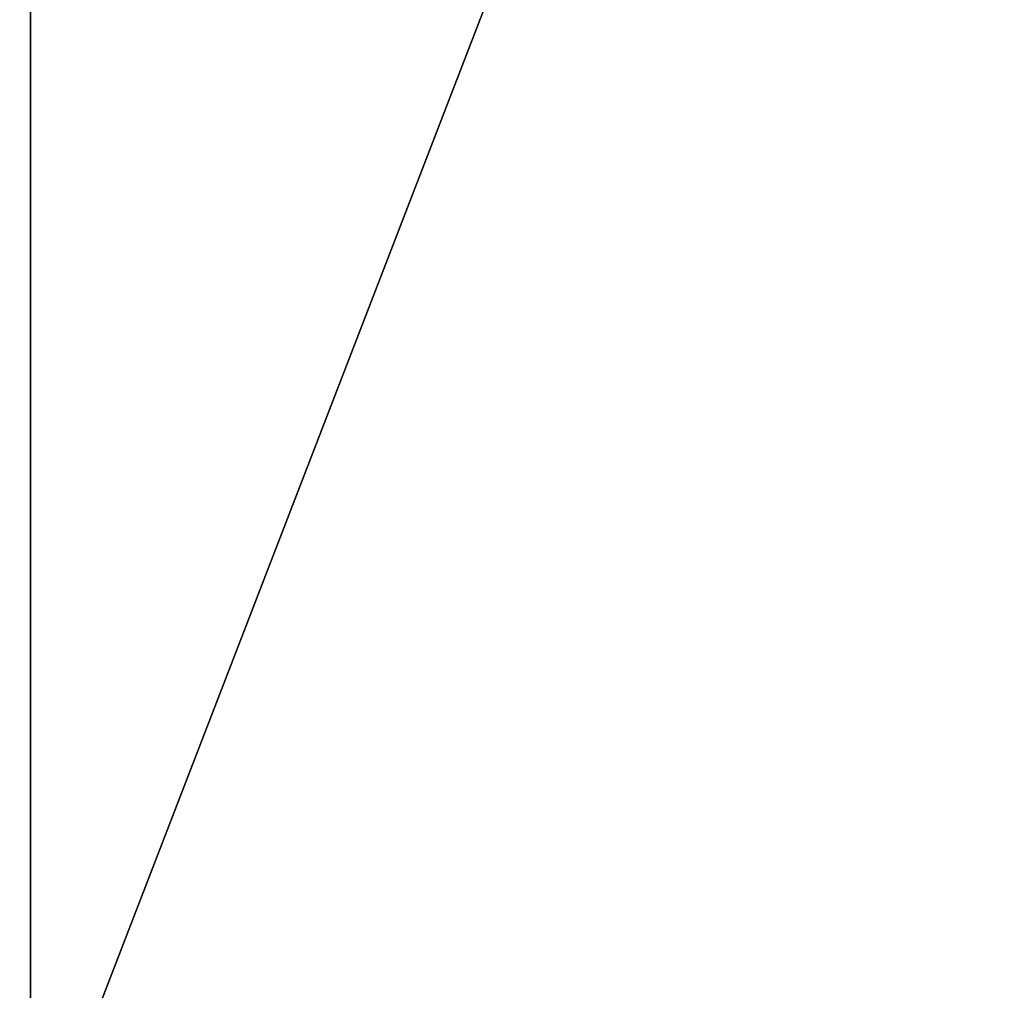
# Model space of a CAD drawing. Header units: millimetres. Extents: x -125 to 1250, y 4 to 1899.
# Tile 259 of 656: x 15.05 to 16.7, y 5.62 to 7.25. Entities that reach past the tile are written whole.
import ezdxf

# ---------------------------------------------------------------- set-up
doc = ezdxf.new("R2010")
doc.units = ezdxf.units.MM
doc.header["$LTSCALE"] = 3.583593
doc.layers.add('22', color=7, linetype='CONTINUOUS')
doc.layers.add('23', color=7, linetype='CONTINUOUS')

msp = doc.modelspace()

# ---------------------------------------------------------------- linework, layer by layer
at = {"layer": '22', "color": 7, "linetype": 'CONTINUOUS'}
for points in [[(11.3124, 15, -124.4871), (15.0671, 15, -124.0886), (11.3124, 5.3, -124.4871), (11.3124, 15, -124.4871)], [(11.3124, 5.3, -124.4871), (15.0671, 15, -124.0886), (15.0671, 5.3, -124.0886), (11.3124, 5.3, -124.4871)], [(15.0671, 15, -124.0886), (18.8081, 15, -123.5769), (15.0671, 5.3, -124.0886), (15.0671, 15, -124.0886)], [(15.0671, 5.3, -124.0886), (18.8081, 15, -123.5769), (18.8081, 5.3, -123.5769), (15.0671, 5.3, -124.0886)]]:
    msp.add_3dface(points, dxfattribs=at)
at = {"layer": '23', "color": 7, "linetype": 'CONTINUOUS'}
for points in [[(15.0671, 15, 124.0886), (11.3124, 15, 124.4871), (15.0671, 5.3, 124.0886), (15.0671, 15, 124.0886)], [(15.0671, 5.3, 124.0886), (11.3124, 15, 124.4871), (11.3124, 5.3, 124.4871), (15.0671, 5.3, 124.0886)], [(18.8081, 15, 123.5769), (15.0671, 15, 124.0886), (18.8081, 5.3, 123.5769), (18.8081, 15, 123.5769)], [(18.8081, 5.3, 123.5769), (15.0671, 15, 124.0886), (15.0671, 5.3, 124.0886), (18.8081, 5.3, 123.5769)]]:
    msp.add_3dface(points, dxfattribs=at)

doc.saveas('drawing.dxf')
